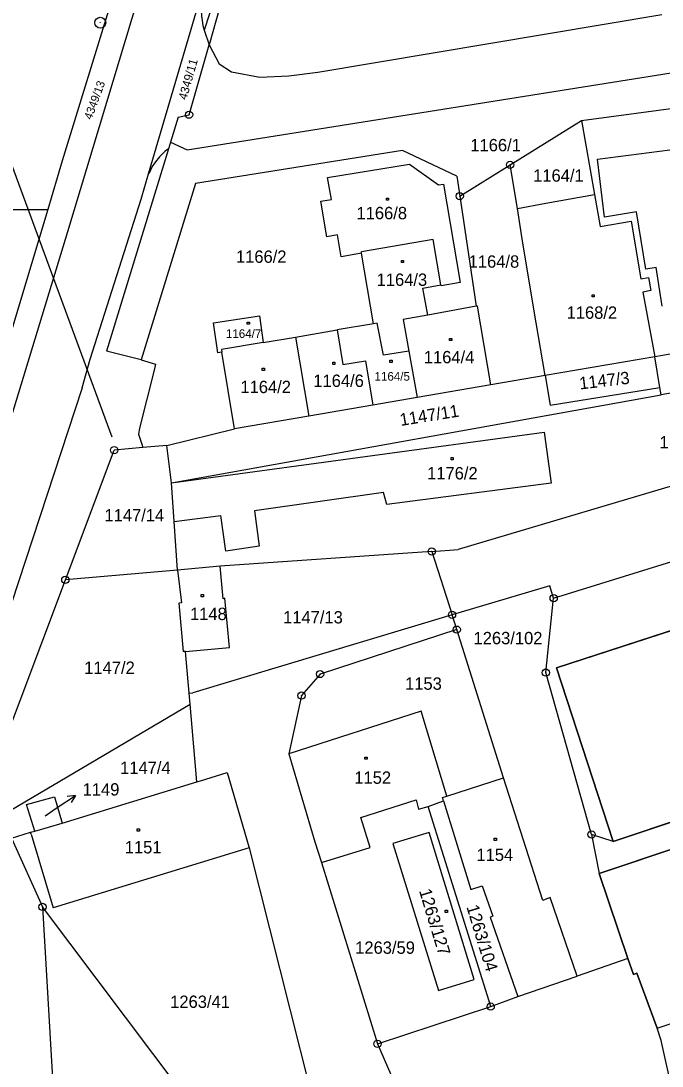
# Model space of a CAD drawing. Extents: x -468021 to -466942, y -1130484 to -1128584.
# Drawn here: x -467545.8 to -467457.6, y -1130155.4 to -1130011.5 of the extents above; entities that cross this region are included whole.
import ezdxf

# ---------------------------------------------------------------- set-up
doc = ezdxf.new("R2010")
doc.units = 0
doc.layers.add('22-Odběrná místa-šrafy', color=7, linetype='Continuous')
doc.layers.add('DKM', color=7, linetype='Continuous')

msp = doc.modelspace()

# ---------------------------------------------------------------- linework, layer by layer
at = {"layer": '22-Odběrná místa-šrafy'}
for points in [[(-467472.15, -1130100.59), (-467464.36, -1130124.45), (-467424.55, -1130111.18), (-467425.31, -1130108.73), (-467427.12, -1130103.35), (-467420.97, -1130101.23), (-467426.01, -1130086.67), (-467432.2, -1130088.65), (-467432.54, -1130087.68), (-467472.15, -1130100.59)], [(-467389.75, -1130118.47), (-467389.96, -1130117.68), (-467388.62, -1130117.32), (-467390.37, -1130110.85), (-467391.71, -1130111.21), (-467393.7, -1130103.82), (-467424.99, -1130114.35), (-467424.78, -1130114.98), (-467466.26, -1130128.88), (-467462.32, -1130140.57), (-467461.57, -1130142.79), (-467461.08, -1130142.59), (-467458.32, -1130150.17), (-467452.04, -1130148.04), (-467454.66, -1130140.36), (-467435.1, -1130133.69), (-467433.46, -1130138.51), (-467424.56, -1130135.47), (-467426.16, -1130130.76), (-467417.64, -1130127.87), (-467416.88, -1130130.11), (-467414.09, -1130129.16), (-467414.84, -1130126.93), (-467389.75, -1130118.47)]]:
    msp.add_lwpolyline(points, dxfattribs=at)
at = {"layer": 'DKM'}
for p, q in [((-467521.74, -1129981.97), (-467539.43, -1130040.54)), ((-467516.64, -1130000.6), (-467520.63, -1130012.8)), ((-467531.96, -1130004.21), (-467540.13, -1130030.8)), ((-467517.39, -1130005.9), (-467519.94, -1130014.83)), ((-467528.25, -1130032.57), (-467520.91, -1130007.49)), ((-467505, -1130018.59), (-467457.65, -1130010.66)), ((-467520.63, -1130012.8), (-467519.94, -1130014.83)), ((-467522.93, -1130029.28), (-467433.7, -1130015.02)), ((-467522.69, -1130024.43), (-467519.94, -1130014.83)), ((-467519.94, -1130014.83), (-467518.54, -1130017.45)), ((-467518.54, -1130017.45), (-467516.85, -1130018.51)), ((-467516.85, -1130018.51), (-467512.95, -1130019.27)), ((-467508.96, -1130019.09), (-467505, -1130018.59)), ((-467512.95, -1130019.27), (-467508.96, -1130019.09)), ((-467468.72, -1130025.24), (-467438.89, -1130021.25)), ((-467524.21, -1130024.75), (-467522.69, -1130024.43)), ((-467524.21, -1130024.75), (-467525.24, -1130028.2)), ((-467478.54, -1130031.34), (-467468.72, -1130025.24)), ((-467468.72, -1130025.24), (-467466.93, -1130035.41)), ((-467548.09, -1130028.66), (-467533.32, -1130068.75)), ((-467525.24, -1130028.2), (-467525.54, -1130029.12)), ((-467525.24, -1130028.2), (-467522.93, -1130029.28)), ((-467525.54, -1130029.12), (-467534.07, -1130056.99)), ((-467493.35, -1130029.38), (-467521.81, -1130033.92)), ((-467485.88, -1130032.87), (-467493.35, -1130029.38)), ((-467540.13, -1130030.8), (-467542.13, -1130037.46)), ((-467503.63, -1130033.08), (-467492.39, -1130031.22)), ((-467492.39, -1130031.22), (-467488.39, -1130034.08)), ((-467485.46, -1130035.63), (-467478.54, -1130031.34)), ((-467477.53, -1130037.33), (-467478.54, -1130031.34)), ((-467529.26, -1130036.04), (-467528.25, -1130032.57)), ((-467503.12, -1130036.1), (-467503.63, -1130033.08)), ((-467485.88, -1130032.87), (-467485.46, -1130035.63)), ((-467521.81, -1130033.92), (-467529.3, -1130058.18)), ((-467488.39, -1130034.08), (-467487.7, -1130033.98)), ((-467487.7, -1130033.98), (-467485.39, -1130047.52)), ((-467495.54, -1130035.91), (-467495.24, -1130035.91)), ((-467495.54, -1130036.21), (-467495.54, -1130035.91)), ((-467495.24, -1130035.91), (-467495.24, -1130036.21)), ((-467485.46, -1130035.63), (-467483.18, -1130050.8)), ((-467473.62, -1130036.6), (-467466.93, -1130035.41)), ((-467466.93, -1130035.41), (-467466.13, -1130039.8)), ((-467536.3, -1130058.06), (-467529.26, -1130036.04)), ((-467504.57, -1130036.34), (-467503.12, -1130036.1)), ((-467503.74, -1130041.23), (-467504.57, -1130036.34)), ((-467495.24, -1130036.21), (-467495.54, -1130036.21)), ((-467477.53, -1130037.33), (-467473.62, -1130036.6)), ((-467476.88, -1130041.51), (-467477.53, -1130037.33)), ((-467575.9, -1130037.57), (-467542.13, -1130037.46)), ((-467542.13, -1130037.46), (-467557.19, -1130087.67)), ((-467466.13, -1130039.8), (-467461.87, -1130039.08)), ((-467461.87, -1130039.08), (-467460.55, -1130047.03)), ((-467539.43, -1130040.54), (-467550.5, -1130076.93)), ((-467502.28, -1130040.98), (-467503.74, -1130041.23)), ((-467501.77, -1130043.99), (-467502.28, -1130040.98)), ((-467489.12, -1130041.62), (-467498.99, -1130043.29)), ((-467488.05, -1130047.84), (-467489.12, -1130041.62)), ((-467475.28, -1130051.22), (-467476.88, -1130041.51)), ((-467498.95, -1130043.51), (-467501.77, -1130043.99)), ((-467498.95, -1130043.51), (-467498.99, -1130043.29)), ((-467497.31, -1130053.21), (-467498.95, -1130043.51)), ((-467493.48, -1130044.48), (-467493.18, -1130044.48)), ((-467493.48, -1130044.78), (-467493.48, -1130044.48)), ((-467493.18, -1130044.48), (-467493.18, -1130044.78)), ((-467493.18, -1130044.78), (-467493.48, -1130044.78)), ((-467460.55, -1130047.03), (-467459.5, -1130046.85)), ((-467459.5, -1130046.85), (-467459.16, -1130048.65)), ((-467490.53, -1130048.32), (-467488.05, -1130047.84)), ((-467489.85, -1130052.01), (-467490.53, -1130048.32)), ((-467488.03, -1130047.97), (-467488.05, -1130047.84)), ((-467485.39, -1130047.52), (-467488.03, -1130047.97)), ((-467459.16, -1130048.65), (-467460.25, -1130048.84)), ((-467460.25, -1130048.84), (-467458.62, -1130057.75)), ((-467467.25, -1130049.21), (-467466.95, -1130049.21)), ((-467467.25, -1130049.51), (-467467.25, -1130049.21)), ((-467466.95, -1130049.51), (-467467.25, -1130049.51)), ((-467466.95, -1130049.21), (-467466.95, -1130049.51)), ((-467483.18, -1130050.8), (-467489.85, -1130052.01)), ((-467483.02, -1130050.77), (-467483.18, -1130050.8)), ((-467481.2, -1130061.61), (-467483.02, -1130050.77)), ((-467473.73, -1130060.31), (-467475.28, -1130051.22)), ((-467519.32, -1130053.06), (-467513.02, -1130052.1)), ((-467518.74, -1130057.21), (-467519.32, -1130053.06)), ((-467514.68, -1130052.98), (-467514.38, -1130052.98)), ((-467514.68, -1130053.28), (-467514.68, -1130052.98)), ((-467514.38, -1130052.98), (-467514.38, -1130053.28)), ((-467513.02, -1130052.1), (-467512.51, -1130055.8)), ((-467497.31, -1130053.21), (-467502.32, -1130054.06)), ((-467496.8, -1130053.12), (-467497.31, -1130053.21)), ((-467495.94, -1130057.52), (-467496.8, -1130053.12)), ((-467489.85, -1130052.01), (-467493.24, -1130052.63)), ((-467493.24, -1130052.63), (-467492.47, -1130056.97)), ((-467514.38, -1130053.28), (-467514.68, -1130053.28)), ((-467508.04, -1130055.04), (-467502.32, -1130054.06)), ((-467502.32, -1130054.06), (-467501.52, -1130058.83)), ((-467410.35, -1130054.6), (-467457.74, -1130063.01)), ((-467512.51, -1130055.8), (-467518.23, -1130056.77)), ((-467512.51, -1130055.8), (-467508.04, -1130055.04)), ((-467508.04, -1130055.04), (-467506.2, -1130065.93)), ((-467486.85, -1130055.23), (-467486.55, -1130055.23)), ((-467486.85, -1130055.53), (-467486.85, -1130055.23)), ((-467486.55, -1130055.53), (-467486.85, -1130055.53)), ((-467486.55, -1130055.23), (-467486.55, -1130055.53)), ((-467529.3, -1130058.18), (-467534.07, -1130056.99)), ((-467518.17, -1130057.12), (-467518.74, -1130057.21)), ((-467518.23, -1130056.77), (-467518.17, -1130057.12)), ((-467516.45, -1130067.66), (-467518.17, -1130057.12)), ((-467492.47, -1130056.97), (-467495.94, -1130057.52)), ((-467492.47, -1130056.97), (-467491.32, -1130063.36)), ((-467456.5, -1130057.39), (-467458.62, -1130057.75)), ((-467537.38, -1130062.01), (-467536.3, -1130058.06)), ((-467529.3, -1130058.18), (-467527.29, -1130058.76)), ((-467527.29, -1130058.76), (-467527.5, -1130059.6)), ((-467502.92, -1130058.5), (-467502.62, -1130058.5)), ((-467502.92, -1130058.8), (-467502.92, -1130058.5)), ((-467502.62, -1130058.8), (-467502.92, -1130058.8)), ((-467502.62, -1130058.5), (-467502.62, -1130058.8)), ((-467501.52, -1130058.83), (-467498.43, -1130058.3)), ((-467498.43, -1130058.3), (-467497.39, -1130064.41)), ((-467495.07, -1130058.22), (-467494.77, -1130058.22)), ((-467495.07, -1130058.52), (-467495.07, -1130058.22)), ((-467494.77, -1130058.52), (-467495.07, -1130058.52)), ((-467494.77, -1130058.22), (-467494.77, -1130058.52)), ((-467458.62, -1130057.75), (-467473.73, -1130060.31)), ((-467457.93, -1130062), (-467458.62, -1130057.75)), ((-467527.5, -1130059.6), (-467529.5, -1130067.56)), ((-467512.63, -1130059.34), (-467512.33, -1130059.34)), ((-467512.63, -1130059.64), (-467512.63, -1130059.34)), ((-467512.33, -1130059.64), (-467512.63, -1130059.64)), ((-467512.33, -1130059.34), (-467512.33, -1130059.64)), ((-467473.73, -1130060.31), (-467481.2, -1130061.61)), ((-467473.73, -1130060.31), (-467473.03, -1130064.41)), ((-467481.2, -1130061.61), (-467491.32, -1130063.36)), ((-467409.19, -1130061.53), (-467485.68, -1130084.3)), ((-467537.38, -1130062.01), (-467566.41, -1130150.26)), ((-467525.12, -1130075.11), (-467457.74, -1130063.01)), ((-467473.03, -1130064.41), (-467457.93, -1130062)), ((-467457.74, -1130063.01), (-467457.93, -1130062)), ((-467497.39, -1130064.41), (-467506.2, -1130065.93)), ((-467491.32, -1130063.36), (-467497.39, -1130064.41)), ((-467506.2, -1130065.93), (-467516.45, -1130067.66)), ((-467529.5, -1130067.56), (-467529.65, -1130068.41)), ((-467529.65, -1130068.41), (-467529.21, -1130069.79)), ((-467525.73, -1130069.97), (-467516.45, -1130067.66)), ((-467525.12, -1130075.11), (-467473.83, -1130068.12)), ((-467473.83, -1130068.12), (-467472.86, -1130075.13)), ((-467529.06, -1130070.26), (-467533, -1130070.6)), ((-467529.21, -1130069.79), (-467529.06, -1130070.26)), ((-467525.73, -1130069.97), (-467529.06, -1130070.26)), ((-467525.12, -1130075.11), (-467525.73, -1130069.97)), ((-467539.71, -1130088.46), (-467533, -1130070.6)), ((-467486.66, -1130071.63), (-467486.36, -1130071.63)), ((-467486.66, -1130071.93), (-467486.66, -1130071.63)), ((-467486.36, -1130071.63), (-467486.36, -1130071.93)), ((-467486.36, -1130071.93), (-467486.66, -1130071.93)), ((-467472.54, -1130090.97), (-467415.71, -1130073.3)), ((-467524.75, -1130080.41), (-467525.12, -1130075.11)), ((-467472.86, -1130075.13), (-467495.49, -1130078.07)), ((-467495.95, -1130076.45), (-467513.69, -1130078.95)), ((-467495.49, -1130078.07), (-467495.95, -1130076.45)), ((-467513.69, -1130078.95), (-467513.04, -1130083.83)), ((-467524.75, -1130080.41), (-467518.32, -1130079.61)), ((-467524.28, -1130087.11), (-467524.75, -1130080.41)), ((-467517.62, -1130084.49), (-467518.32, -1130079.61)), ((-467489.31, -1130084.55), (-467518.43, -1130086.58)), ((-467513.04, -1130083.83), (-467517.62, -1130084.49)), ((-467489.31, -1130084.55), (-467485.68, -1130084.3)), ((-467489.31, -1130084.55), (-467486.52, -1130093.28)), ((-467524.28, -1130087.11), (-467539.71, -1130088.46)), ((-467518.43, -1130086.58), (-467524.28, -1130087.11)), ((-467524.28, -1130087.11), (-467523.73, -1130091.63)), ((-467518.02, -1130091.09), (-467518.43, -1130086.58)), ((-467472.15, -1130100.59), (-467432.54, -1130087.68)), ((-467553.37, -1130124.83), (-467539.71, -1130088.46)), ((-467521.02, -1130090.49), (-467520.72, -1130090.49)), ((-467521.02, -1130090.79), (-467521.02, -1130090.49)), ((-467520.72, -1130090.49), (-467520.72, -1130090.79)), ((-467473.07, -1130089.27), (-467486.52, -1130093.28)), ((-467472.54, -1130090.97), (-467473.07, -1130089.27)), ((-467523.73, -1130091.63), (-467524.08, -1130091.66)), ((-467524.08, -1130091.66), (-467523.51, -1130098.34)), ((-467520.72, -1130090.79), (-467521.02, -1130090.79)), ((-467517.77, -1130090.98), (-467518.02, -1130091.09)), ((-467517.13, -1130097.76), (-467517.77, -1130090.98)), ((-467473.62, -1130101.23), (-467472.54, -1130090.97)), ((-467486.52, -1130093.28), (-467522.18, -1130104)), ((-467485.87, -1130095.31), (-467486.52, -1130093.28)), ((-467485.87, -1130095.31), (-467504.67, -1130101.42)), ((-467479.44, -1130115.72), (-467485.87, -1130095.31)), ((-467523.18, -1130098.31), (-467517.13, -1130097.76)), ((-467523.18, -1130098.31), (-467523.51, -1130098.34)), ((-467522.68, -1130104.04), (-467523.18, -1130098.31)), ((-467464.36, -1130124.45), (-467472.15, -1130100.59)), ((-467504.67, -1130101.42), (-467507.23, -1130104.39)), ((-467467.32, -1130123.5), (-467473.62, -1130101.23)), ((-467522.68, -1130104.04), (-467522.18, -1130104)), ((-467522.55, -1130105.57), (-467522.68, -1130104.04)), ((-467507.23, -1130104.39), (-467508.97, -1130112.4)), ((-467547.28, -1130120.19), (-467522.55, -1130105.57)), ((-467521.61, -1130116.25), (-467522.55, -1130105.57)), ((-467490.78, -1130106.51), (-467508.97, -1130112.4)), ((-467487.24, -1130118.22), (-467490.78, -1130106.51)), ((-467424.55, -1130111.18), (-467464.36, -1130124.45)), ((-467508.97, -1130112.4), (-467505.37, -1130124.51)), ((-467498.51, -1130112.85), (-467498.21, -1130112.85)), ((-467498.51, -1130113.15), (-467498.51, -1130112.85)), ((-467498.21, -1130113.15), (-467498.51, -1130113.15)), ((-467498.21, -1130112.85), (-467498.21, -1130113.15)), ((-467521.11, -1130116.1), (-467517.44, -1130114.96)), ((-467517.44, -1130114.96), (-467514.41, -1130125.33)), ((-467466.26, -1130128.88), (-467424.78, -1130114.98)), ((-467540.14, -1130121.96), (-467521.61, -1130116.25)), ((-467521.61, -1130116.25), (-467521.11, -1130116.1)), ((-467487.24, -1130118.22), (-467479.44, -1130115.72)), ((-467474.03, -1130132.61), (-467479.44, -1130115.72)), ((-467545.04, -1130119.39), (-467541.19, -1130118.31)), ((-467543.92, -1130123.03), (-467545.04, -1130119.39)), ((-467541.19, -1130118.31), (-467540.14, -1130121.96)), ((-467540.83, -1130119.81), (-467538.33, -1130118.15)), ((-467538.33, -1130118.15), (-467539.44, -1130118.29)), ((-467538.33, -1130118.15), (-467538.89, -1130119.12)), ((-467499.08, -1130121.16), (-467491.47, -1130118.72)), ((-467491.47, -1130118.72), (-467491.15, -1130120)), ((-467489.82, -1130119.64), (-467487.7, -1130118.88)), ((-467487.84, -1130118.41), (-467487.24, -1130118.22)), ((-467487.7, -1130118.88), (-467487.84, -1130118.41)), ((-467487.7, -1130118.88), (-467483.92, -1130131.09)), ((-467542.5, -1130120.92), (-467540.83, -1130119.81)), ((-467491.15, -1130120), (-467489.82, -1130119.64)), ((-467481.2, -1130147.2), (-467489.82, -1130119.64)), ((-467543.92, -1130123.03), (-467540.14, -1130121.96)), ((-467497.76, -1130125.29), (-467499.08, -1130121.16)), ((-467547.1, -1130124), (-467544.49, -1130123.2)), ((-467544.49, -1130123.2), (-467543.92, -1130123.03)), ((-467544.42, -1130123.44), (-467544.49, -1130123.2)), ((-467544.42, -1130123.44), (-467541.38, -1130133.62)), ((-467529.82, -1130122.74), (-467529.52, -1130122.74)), ((-467529.82, -1130123.04), (-467529.82, -1130122.74)), ((-467529.52, -1130123.04), (-467529.82, -1130123.04)), ((-467529.52, -1130122.74), (-467529.52, -1130123.04)), ((-467489.68, -1130123.25), (-467494.66, -1130124.74)), ((-467483.46, -1130143.45), (-467489.68, -1130123.25)), ((-467464.36, -1130124.45), (-467467.32, -1130123.5)), ((-467467.32, -1130123.5), (-467466.26, -1130128.88)), ((-467547.1, -1130124), (-467542.86, -1130133.48)), ((-467505.37, -1130124.51), (-467504.49, -1130127.37)), ((-467494.66, -1130124.74), (-467488.39, -1130144.97)), ((-467480.7, -1130124.03), (-467480.4, -1130124.03)), ((-467480.7, -1130124.33), (-467480.7, -1130124.03)), ((-467480.4, -1130124.33), (-467480.7, -1130124.33)), ((-467480.4, -1130124.03), (-467480.4, -1130124.33)), ((-467514.41, -1130125.33), (-467541.38, -1130133.62)), ((-467514.41, -1130125.33), (-467505.61, -1130160.35)), ((-467504.49, -1130127.37), (-467497.76, -1130125.29)), ((-467504.49, -1130127.37), (-467496.78, -1130152.32)), ((-467462.32, -1130140.57), (-467466.26, -1130128.88)), ((-467483.92, -1130131.09), (-467482.37, -1130130.58)), ((-467482.37, -1130130.58), (-467480.9, -1130134.76)), ((-467473.02, -1130132.2), (-467474.03, -1130132.61)), ((-467469.32, -1130143), (-467473.02, -1130132.2)), ((-467542.86, -1130133.48), (-467540.84, -1130167.73)), ((-467521.08, -1130162.36), (-467542.86, -1130133.48)), ((-467487.44, -1130133.93), (-467487.14, -1130133.93)), ((-467487.44, -1130134.23), (-467487.44, -1130133.93)), ((-467487.14, -1130134.23), (-467487.44, -1130134.23)), ((-467487.14, -1130133.93), (-467487.14, -1130134.23)), ((-467480.9, -1130134.76), (-467481.29, -1130134.89)), ((-467481.29, -1130134.89), (-467477.48, -1130145.81)), ((-467462.32, -1130140.57), (-467469.32, -1130143)), ((-467461.57, -1130142.79), (-467462.32, -1130140.57)), ((-467488.39, -1130144.97), (-467483.46, -1130143.45)), ((-467477.48, -1130145.81), (-467469.32, -1130143)), ((-467461.08, -1130142.59), (-467461.57, -1130142.79)), ((-467458.32, -1130150.17), (-467461.08, -1130142.59)), ((-467481.2, -1130147.2), (-467477.48, -1130145.81)), ((-467496.78, -1130152.32), (-467481.2, -1130147.2)), ((-467458.32, -1130150.17), (-467452.04, -1130148.04)), ((-467457.73, -1130151.87), (-467458.32, -1130150.17)), ((-467496.78, -1130152.32), (-467485.38, -1130178.55)), ((-467454.84, -1130165.15), (-467457.73, -1130151.87))]:
    msp.add_line(p, q, dxfattribs=at)
msp.add_lwpolyline([(-467457.6, -1130050.79), (-467458.46, -1130045.46), (-467459.86, -1130045.69), (-467461.13, -1130037.82), (-467465.54, -1130038.53), (-467466.53, -1130030.53), (-467438.08, -1130026.88)], dxfattribs=at)
for centre, radius in [((-467534.91, -1130011.77), 0.75), ((-467534.91, -1130011.77), 0.01), ((-467522.69, -1130024.43), 0.5), ((-467522.69, -1130024.43), 0.01), ((-467478.54, -1130031.34), 0.5), ((-467478.54, -1130031.34), 0.01), ((-467485.46, -1130035.63), 0.5), ((-467485.46, -1130035.63), 0.01), ((-467533, -1130070.6), 0.5), ((-467533, -1130070.6), 0.01), ((-467489.31, -1130084.55), 0.5), ((-467489.31, -1130084.55), 0.01), ((-467539.71, -1130088.46), 0.5), ((-467539.71, -1130088.46), 0.01), ((-467472.54, -1130090.97), 0.5), ((-467472.54, -1130090.97), 0.01), ((-467486.52, -1130093.28), 0.5), ((-467486.52, -1130093.28), 0.01), ((-467485.87, -1130095.31), 0.5), ((-467485.87, -1130095.31), 0.01), ((-467504.67, -1130101.42), 0.5), ((-467504.67, -1130101.42), 0.01), ((-467473.62, -1130101.23), 0.5), ((-467473.62, -1130101.23), 0.01), ((-467507.23, -1130104.39), 0.5), ((-467507.23, -1130104.39), 0.01), ((-467467.32, -1130123.5), 0.5), ((-467467.32, -1130123.5), 0.01), ((-467542.86, -1130133.48), 0.5), ((-467542.86, -1130133.48), 0.01), ((-467481.2, -1130147.2), 0.5), ((-467481.2, -1130147.2), 0.01), ((-467496.78, -1130152.32), 0.5), ((-467496.78, -1130152.32), 0.01)]:
    msp.add_circle(centre, radius, dxfattribs=at)
for centre, radius, start, end in [((-467508.25, -1130009.48), 12.81, 171.0433, 194.9936), ((-467520.54, -1130035.84), 8.37, 126.6587, 157.0415)]:
    msp.add_arc(centre, radius, start, end, dxfattribs=at)

# ---------------------------------------------------------------- texts
for s, height, rotation, p in [('4349/11', 1.19, 74.2064, (-467523.04, -1130022.47)), ('4349/13', 1.14, 69.7982, (-467536.11, -1130025.2)), ('1147/3', 1.7, 6.6544, (-467468.92, -1130062.26)), ('1147/11', 1.7, 9.1389, (-467493.57, -1130067.28)), ('1263/127', 1.7, 286.8639, (-467491.07, -1130131.25)), ('1263/104', 1.7, 286.9755, (-467484.56, -1130133.46))]:
    msp.add_text(s, height=height, rotation=rotation, dxfattribs=at).set_placement(p)
for s, height, p in [('1166/1', 1.7, (-467484, -1130029.47)), ('1164/1', 1.7, (-467475.36, -1130033.65)), ('1166/8', 1.7, (-467499.66, -1130038.82)), ('1166/2', 1.7, (-467516.24, -1130044.82)), ('1164/8', 1.7, (-467484.23, -1130045.49)), ('1164/3', 1.7, (-467496.89, -1130047.99)), ('1168/2', 1.7, (-467470.76, -1130052.52)), ('1164/7', 1.19, (-467517.62, -1130055.16)), ('1164/4', 1.7, (-467490.4, -1130058.65)), ('1164/6', 1.7, (-467505.6, -1130061.9)), ('1164/5', 1.19, (-467497.18, -1130061.04)), ('1164/2', 1.7, (-467515.63, -1130062.75)), ('1176/1', 1.7, (-467457.98, -1130070.37)), ('1176/2', 1.7, (-467489.95, -1130074.63)), ('1147/14', 1.7, (-467534.33, -1130080.42)), ('1148', 1.7, (-467522.56, -1130093.99)), ('1147/13', 1.7, (-467509.76, -1130094.46)), ('1263/102', 1.7, (-467483.56, -1130097.32)), ('1147/2', 1.7, (-467537.11, -1130101.4)), ('1153', 1.7, (-467492.98, -1130103.59)), ('1147/4', 1.7, (-467532.18, -1130115.17)), ('1152', 1.7, (-467499.96, -1130116.53)), ('1149', 1.7, (-467537.33, -1130118.15)), ('1149', 0.1, (-467542.5, -1130120.92)), ('1151', 1.7, (-467531.54, -1130126.11)), ('1154', 1.7, (-467483.16, -1130127.15)), ('1263/59', 1.7, (-467499.84, -1130139.93)), ('1263/41', 1.7, (-467525.29, -1130147.38))]:
    msp.add_text(s, height=height, dxfattribs=at).set_placement(p)

doc.saveas('drawing.dxf')
